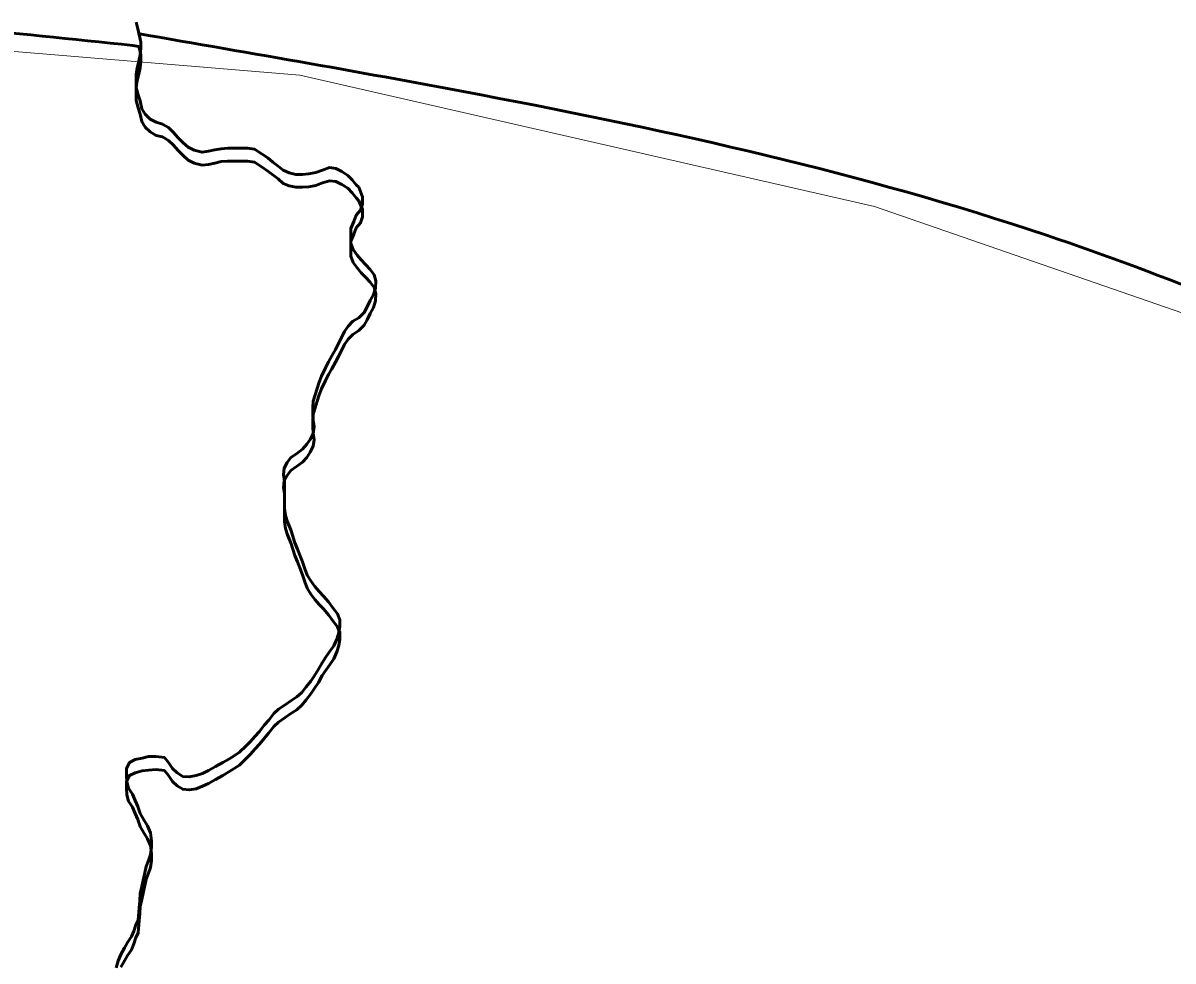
# Model space of a CAD drawing. Extents: x 553962 to 842807, y 8883888 to 9032388.
# Drawn here: x 815222.8 to 815455.5, y 9017324 to 9017513.8 of the extents above; entities that cross this region are included whole.
import ezdxf

# ---------------------------------------------------------------- set-up
doc = ezdxf.new("R2010")
doc.units = 0
doc.header["$LTSCALE"] = 160
doc.layers.add('60', color=7, linetype='Continuous', lineweight=13)

msp = doc.modelspace()

# ---------------------------------------------------------------- linework, layer by layer
at = {"layer": '60', "lineweight": 53}
msp.add_line((815246.2, 9017509), (815245, 9017509.2), dxfattribs=at)
at = {"layer": '60'}
msp.add_lwpolyline([(814678.4, 9017406.4), (814737.1, 9017420.6), (814969.8, 9017506.5), (815159.2, 9017513.1), (815278.8, 9017503.2), (815395.1, 9017476.6), (815491.4, 9017443.3)], dxfattribs=at)
at = {"layer": '60', "lineweight": 53}
for points in [[(815245.7, 9017513.9), (815246, 9017512.6), (815246.3, 9017511.4), (815246.6, 9017509.9), (815246.6, 9017508.6), (815246.5, 9017507.3), (815246.2, 9017506), (815245.9, 9017504.7), (815245.7, 9017503.3), (815245.7, 9017502), (815245.7, 9017500.7), (815246.1, 9017499.2), (815246.5, 9017498), (815246.8, 9017496.4), (815247.5, 9017495.3), (815248.5, 9017494.3), (815249.7, 9017493.7), (815251, 9017493.3), (815252.2, 9017492.6), (815253.2, 9017491.6), (815254.1, 9017490.6), (815255.1, 9017489.6), (815256.2, 9017488.6), (815257.4, 9017488), (815259, 9017487.6), (815260.3, 9017487.8), (815261.6, 9017488.1), (815262.9, 9017488.3), (815264.2, 9017488.4), (815265.5, 9017488.4), (815266.9, 9017488.4), (815268.2, 9017488.4), (815269.6, 9017488.2), (815271.2, 9017487.2), (815272.3, 9017486.5), (815273.3, 9017485.6), (815274.4, 9017484.8), (815275.4, 9017484), (815276.6, 9017483.4), (815278, 9017483.1), (815279.3, 9017483.1), (815280.6, 9017483.2), (815282, 9017483.5), (815283.4, 9017484), (815284.8, 9017484.5), (815286.1, 9017484.3), (815287.3, 9017483.7), (815288.5, 9017482.9), (815289.4, 9017482), (815290.2, 9017481), (815290.7, 9017480.5)], [(815246.2, 9017511.7), (815246.3, 9017511.4), (815246.6, 9017509.9), (815246.6, 9017508.6), (815246.5, 9017507.3), (815246.2, 9017506), (815245.9, 9017504.7), (815245.7, 9017503.3), (815245.7, 9017502), (815245.7, 9017500.7), (815246.1, 9017499.2), (815246.5, 9017498), (815246.8, 9017496.4), (815247.5, 9017495.3), (815248.5, 9017494.3), (815249.7, 9017493.7), (815251, 9017493.3), (815252.2, 9017492.6), (815253.2, 9017491.6), (815254.1, 9017490.6), (815255.1, 9017489.6), (815256.2, 9017488.6), (815257.4, 9017488), (815259, 9017487.6), (815260.3, 9017487.8), (815261.6, 9017488.1), (815262.9, 9017488.3), (815264.2, 9017488.4), (815265.5, 9017488.4), (815266.9, 9017488.4), (815268.2, 9017488.4), (815269.6, 9017488.2), (815271.2, 9017487.2), (815272.3, 9017486.5), (815273.3, 9017485.6), (815274.4, 9017484.8), (815275.4, 9017484), (815276.6, 9017483.4), (815278, 9017483.1), (815279.3, 9017483.1), (815280.6, 9017483.2), (815282, 9017483.5), (815283.4, 9017484), (815284.8, 9017484.5), (815286.1, 9017484.3), (815287.3, 9017483.7), (815288.5, 9017482.9), (815289.4, 9017482), (815290.2, 9017481), (815290.7, 9017480.5)], [(815290.7, 9017477.8), (815290.2, 9017478.4), (815289.4, 9017479.4), (815288.5, 9017480.3), (815287.3, 9017481.1), (815286.1, 9017481.7), (815284.8, 9017481.8), (815283.4, 9017481.4), (815282, 9017480.9), (815280.6, 9017480.6), (815279.3, 9017480.5), (815278, 9017480.5), (815276.6, 9017480.8), (815275.4, 9017481.3), (815274.4, 9017482.2), (815273.3, 9017483), (815272.3, 9017483.8), (815271.2, 9017484.6), (815269.6, 9017485.6), (815268.2, 9017485.8), (815266.9, 9017485.8), (815265.5, 9017485.8), (815264.2, 9017485.8), (815262.9, 9017485.7), (815261.6, 9017485.4), (815260.3, 9017485.1), (815259, 9017485), (815257.4, 9017485.4), (815256.2, 9017486), (815255.1, 9017487), (815254.1, 9017488), (815253.2, 9017489), (815252.2, 9017490), (815251, 9017490.7), (815249.7, 9017491), (815248.5, 9017491.7), (815247.5, 9017492.7), (815246.8, 9017493.8), (815246.5, 9017495.3), (815246.1, 9017496.6), (815245.7, 9017498.1), (815245.7, 9017499.4), (815245.7, 9017500.7), (815245.9, 9017502.1), (815246.2, 9017503.4), (815246.5, 9017504.7), (815246.6, 9017505.9), (815246.6, 9017507.3), (815246.3, 9017508.8), (815246.2, 9017509)], [(815290.7, 9017480.5), (815291.5, 9017478.6), (815291.5, 9017477.1), (815291.1, 9017475.9), (815290.2, 9017474.9), (815289.7, 9017473.6), (815289.1, 9017472.2), (815289.1, 9017470.7), (815289.1, 9017469.2), (815289.6, 9017467.9), (815290.4, 9017466.8), (815291.2, 9017465.8), (815292.1, 9017464.9), (815293, 9017463.9), (815293.8, 9017462.8), (815294.2, 9017461.6), (815294.1, 9017460.1), (815293.7, 9017458.8), (815293, 9017457.6), (815292.4, 9017456.3), (815291.8, 9017455.2), (815290.7, 9017454.1), (815289.5, 9017453.4), (815288.6, 9017452.4), (815287.8, 9017451.3), (815287.2, 9017450.1), (815286.6, 9017448.9), (815286, 9017447.7), (815285.3, 9017446.4), (815284.6, 9017445.2), (815284, 9017444), (815283.2, 9017442.3), (815282.7, 9017441.1), (815282.3, 9017439.8), (815281.9, 9017438.5), (815281.5, 9017437.2), (815281.4, 9017436), (815281.4, 9017434.7), (815281.5, 9017433.3), (815281.7, 9017432.1), (815281.5, 9017430.7), (815280.9, 9017429.5), (815280.2, 9017428.5), (815279.3, 9017427.5), (815278.1, 9017426.6), (815277, 9017425.8), (815276.2, 9017424.8), (815275.6, 9017423.7), (815275.5, 9017422.4), (815275.7, 9017421.1), (815275.7, 9017419.6), (815275.7, 9017418.2), (815275.7, 9017417), (815275.7, 9017415.5), (815275.9, 9017414.1), (815276.3, 9017412.8), (815277, 9017411.2), (815277.4, 9017409.9), (815277.8, 9017408.6), (815278.3, 9017407.3), (815278.8, 9017406.1), (815279.3, 9017404.7), (815279.8, 9017403.3), (815280.3, 9017402), (815281, 9017400.9)], [(815290.7, 9017480.5), (815291.5, 9017478.6), (815291.5, 9017477.1), (815291.1, 9017475.9), (815290.2, 9017474.9), (815289.7, 9017473.6), (815289.1, 9017472.2), (815289.1, 9017470.7), (815289.1, 9017469.2), (815289.6, 9017467.9), (815290.4, 9017466.8), (815291.2, 9017465.8), (815292.1, 9017464.9), (815293, 9017463.9), (815293.8, 9017462.8), (815294.2, 9017461.6), (815294.1, 9017460.1), (815293.7, 9017458.8), (815293, 9017457.6), (815292.4, 9017456.3), (815291.8, 9017455.2), (815290.7, 9017454.1), (815289.5, 9017453.4), (815288.6, 9017452.4), (815287.8, 9017451.3), (815287.2, 9017450.1), (815286.6, 9017448.9), (815286, 9017447.7), (815285.3, 9017446.4), (815284.6, 9017445.2), (815284, 9017444), (815283.2, 9017442.3), (815282.7, 9017441.1), (815282.3, 9017439.8), (815281.9, 9017438.5), (815281.5, 9017437.2), (815281.4, 9017436), (815281.4, 9017434.7), (815281.5, 9017433.3), (815281.7, 9017432.1), (815281.5, 9017430.7), (815280.9, 9017429.5), (815280.2, 9017428.5), (815279.3, 9017427.5), (815278.1, 9017426.6), (815277, 9017425.8), (815276.2, 9017424.8), (815275.6, 9017423.7), (815275.5, 9017422.4), (815275.7, 9017421.1), (815275.7, 9017419.6), (815275.7, 9017418.2), (815275.7, 9017417), (815275.7, 9017415.5), (815275.9, 9017414.1), (815276.3, 9017412.8), (815277, 9017411.2), (815277.4, 9017409.9), (815277.8, 9017408.6), (815278.3, 9017407.3), (815278.8, 9017406.1), (815279.3, 9017404.7), (815279.8, 9017403.3), (815280.3, 9017402), (815281, 9017400.9)], [(815281, 9017398.2), (815280.3, 9017399.4), (815279.8, 9017400.7), (815279.3, 9017402.1), (815278.8, 9017403.5), (815278.3, 9017404.7), (815277.8, 9017406), (815277.4, 9017407.3), (815277, 9017408.6), (815276.3, 9017410.2), (815275.9, 9017411.5), (815275.7, 9017412.9), (815275.7, 9017414.3), (815275.7, 9017415.6), (815275.7, 9017417), (815275.7, 9017418.5), (815275.5, 9017419.8), (815275.6, 9017421.1), (815276.2, 9017422.2), (815277, 9017423.2), (815278.1, 9017424), (815279.3, 9017424.9), (815280.2, 9017425.8), (815280.9, 9017426.9), (815281.5, 9017428.1), (815281.7, 9017429.4), (815281.5, 9017430.7), (815281.4, 9017432.1), (815281.4, 9017433.3), (815281.5, 9017434.6), (815281.9, 9017435.9), (815282.3, 9017437.2), (815282.7, 9017438.5), (815283.2, 9017439.7), (815284, 9017441.4), (815284.6, 9017442.6), (815285.3, 9017443.8), (815286, 9017445.1), (815286.6, 9017446.3), (815287.2, 9017447.5), (815287.8, 9017448.7), (815288.6, 9017449.8), (815289.5, 9017450.7), (815290.7, 9017451.5), (815291.8, 9017452.6), (815292.4, 9017453.7), (815293, 9017455), (815293.7, 9017456.2), (815294.1, 9017457.5), (815294.2, 9017459), (815293.8, 9017460.2), (815293, 9017461.3), (815292.1, 9017462.3), (815291.2, 9017463.2), (815290.4, 9017464.2), (815289.6, 9017465.3), (815289.1, 9017466.6), (815289.1, 9017468.1), (815289.1, 9017469.6), (815289.7, 9017471), (815290.2, 9017472.3), (815291.1, 9017473.3), (815291.5, 9017474.5), (815291.5, 9017476), (815290.7, 9017477.8)], [(815281, 9017400.9), (815281.8, 9017399.7), (815282.7, 9017398.7), (815283.6, 9017397.8), (815284.6, 9017396.6), (815285.5, 9017395.4), (815286.4, 9017394.2), (815286.9, 9017393), (815286.9, 9017391.7), (815286.7, 9017390.4), (815286.3, 9017389.1), (815285.7, 9017387.7), (815284.9, 9017386.7), (815284.1, 9017385.6), (815283.3, 9017384.3), (815282.6, 9017383), (815281.7, 9017381.6), (815281, 9017380.6), (815280.1, 9017379.4), (815279.2, 9017378.3), (815278.2, 9017377.4), (815277, 9017376.6), (815275.8, 9017375.8), (815274.5, 9017374.9), (815273.5, 9017374), (815272.5, 9017372.7), (815271.6, 9017371.7), (815270.6, 9017370.4), (815269.7, 9017369.4), (815268.8, 9017368.4), (815267.9, 9017367.5), (815266.6, 9017366.2), (815265.5, 9017365.5), (815264.4, 9017364.8), (815263.2, 9017364.1), (815261.7, 9017363.3), (815260.3, 9017362.5)], [(815281, 9017400.9), (815281.8, 9017399.7), (815282.7, 9017398.7), (815283.6, 9017397.8), (815284.6, 9017396.6), (815285.5, 9017395.4), (815286.4, 9017394.2), (815286.9, 9017393), (815286.9, 9017391.7), (815286.7, 9017390.4), (815286.3, 9017389.1), (815285.7, 9017387.7), (815284.9, 9017386.7), (815284.1, 9017385.6), (815283.3, 9017384.3), (815282.6, 9017383), (815281.7, 9017381.6), (815281, 9017380.6), (815280.1, 9017379.4), (815279.2, 9017378.3), (815278.2, 9017377.4), (815277, 9017376.6), (815275.8, 9017375.8), (815274.5, 9017374.9), (815273.5, 9017374), (815272.5, 9017372.7), (815271.6, 9017371.7), (815270.6, 9017370.4), (815269.7, 9017369.4), (815268.8, 9017368.4), (815267.9, 9017367.5), (815266.6, 9017366.2), (815265.5, 9017365.5), (815264.4, 9017364.8), (815263.2, 9017364.1), (815261.7, 9017363.3), (815260.3, 9017362.5)], [(815260.3, 9017359.9), (815261.7, 9017360.7), (815263.2, 9017361.5), (815264.4, 9017362.2), (815265.5, 9017362.9), (815266.6, 9017363.6), (815267.9, 9017364.9), (815268.8, 9017365.8), (815269.7, 9017366.8), (815270.6, 9017367.8), (815271.6, 9017369), (815272.5, 9017370.1), (815273.5, 9017371.4), (815274.5, 9017372.3), (815275.8, 9017373.2), (815277, 9017374), (815278.2, 9017374.8), (815279.2, 9017375.7), (815280.1, 9017376.8), (815281, 9017378), (815281.7, 9017379), (815282.6, 9017380.3), (815283.3, 9017381.7), (815284.1, 9017382.9), (815284.9, 9017384), (815285.7, 9017385.1), (815286.3, 9017386.5), (815286.7, 9017387.8), (815286.9, 9017389.1), (815286.9, 9017390.4), (815286.4, 9017391.6), (815285.5, 9017392.8), (815284.6, 9017394), (815283.6, 9017395.2), (815282.7, 9017396.1), (815281.8, 9017397.1), (815281, 9017398.2)], [(815260.3, 9017362.5), (815259.1, 9017361.9), (815257.8, 9017361.5), (815256.4, 9017361.2), (815255.1, 9017361.3), (815254, 9017362), (815253, 9017362.9), (815252.2, 9017364.1), (815251.4, 9017365.1), (815249.7, 9017365.3), (815248.2, 9017365.3), (815246.9, 9017365), (815245.5, 9017364.7), (815244.3, 9017364.1), (815243.7, 9017362.9), (815243.7, 9017361.5), (815243.8, 9017360.2), (815244.1, 9017358.9), (815244.9, 9017357.7), (815245.5, 9017356.4), (815246, 9017355.2), (815246.5, 9017353.8), (815247.2, 9017352.5), (815248, 9017351.3), (815248.6, 9017349.9), (815248.8, 9017348.3), (815248.8, 9017347), (815248.6, 9017345.5), (815248.2, 9017344.3), (815247.7, 9017343.1), (815247.4, 9017341.8), (815247.1, 9017340.3), (815246.8, 9017339), (815246.5, 9017337.7), (815246.4, 9017336.1), (815246.3, 9017334.7), (815246.1, 9017332.3), (815246.1, 9017332.2), (815245.6, 9017331.3), (815245.2, 9017330), (815244.7, 9017328.9), (815243.9, 9017327.7), (815243.3, 9017326.6), (815242.6, 9017325.3), (815242, 9017324), (815241.6, 9017322.6)], [(815260.3, 9017362.5), (815259.1, 9017361.9), (815257.8, 9017361.5), (815256.4, 9017361.2), (815255.1, 9017361.3), (815254, 9017362), (815253, 9017362.9), (815252.2, 9017364.1), (815251.4, 9017365.1), (815249.7, 9017365.3), (815248.2, 9017365.3), (815246.9, 9017365), (815245.5, 9017364.7), (815244.3, 9017364.1), (815243.7, 9017362.9), (815243.7, 9017361.5), (815243.8, 9017360.2), (815244.1, 9017358.9), (815244.9, 9017357.7), (815245.5, 9017356.4), (815246, 9017355.2), (815246.5, 9017353.8), (815247.2, 9017352.5), (815248, 9017351.3), (815248.6, 9017349.9), (815248.8, 9017348.3), (815248.8, 9017347), (815248.6, 9017345.5), (815248.2, 9017344.3), (815247.7, 9017343.1), (815247.4, 9017341.8), (815247.1, 9017340.3), (815246.8, 9017339), (815246.5, 9017337.7), (815246.4, 9017336.1), (815246.3, 9017334.7), (815246.1, 9017332.3), (815246.1, 9017332.2), (815245.6, 9017331.3), (815245.2, 9017330), (815244.7, 9017328.9), (815243.9, 9017327.7), (815243.3, 9017326.6), (815242.6, 9017325.3), (815242, 9017324), (815241.6, 9017322.6)], [(815242.6, 9017322.7), (815243.3, 9017324), (815243.9, 9017325.1), (815244.7, 9017326.2), (815245.2, 9017327.4), (815245.6, 9017328.7), (815246.1, 9017329.6), (815246.1, 9017329.7), (815246.3, 9017332.1), (815246.4, 9017333.5), (815246.5, 9017335), (815246.8, 9017336.4), (815247.1, 9017337.7), (815247.4, 9017339.2), (815247.7, 9017340.5), (815248.2, 9017341.7), (815248.6, 9017342.9), (815248.8, 9017344.3), (815248.8, 9017345.7), (815248.6, 9017347.3), (815248, 9017348.7), (815247.2, 9017349.9), (815246.5, 9017351.2), (815246, 9017352.6), (815245.5, 9017353.8), (815244.9, 9017355.1), (815244.1, 9017356.3), (815243.8, 9017357.6), (815243.7, 9017358.9), (815243.7, 9017360.3), (815244.3, 9017361.5), (815245.5, 9017362), (815246.9, 9017362.4), (815248.2, 9017362.6), (815249.7, 9017362.7), (815251.4, 9017362.5), (815252.2, 9017361.5), (815253, 9017360.3), (815254, 9017359.4), (815255.1, 9017358.7), (815256.4, 9017358.6), (815257.8, 9017358.8), (815259.1, 9017359.3), (815260.3, 9017359.9)]]:
    msp.add_lwpolyline(points, dxfattribs=at)
for points in [[(815245, 9017509.2), (815171.7, 9017515), (815041.7, 9017507.9), (814957.6, 9017499.3), (814853, 9017462.9), (814727.9, 9017417.6), (814575, 9017397.9), (814406.8, 9017388.4), (814140.4, 9017348.8), (814002.3, 9017288.3), (813994.9, 9017293.5), (813992.4, 9017292.2)], [(815747.6, 9017329.8), (815715.6, 9017328.4), (815659.8, 9017356.6), (815501.1, 9017442.5), (815429.9, 9017470.8), (815315.5, 9017499.2), (815246, 9017511.6)]]:
    msp.add_spline(points, degree=3, dxfattribs=at)

doc.saveas('drawing.dxf')
